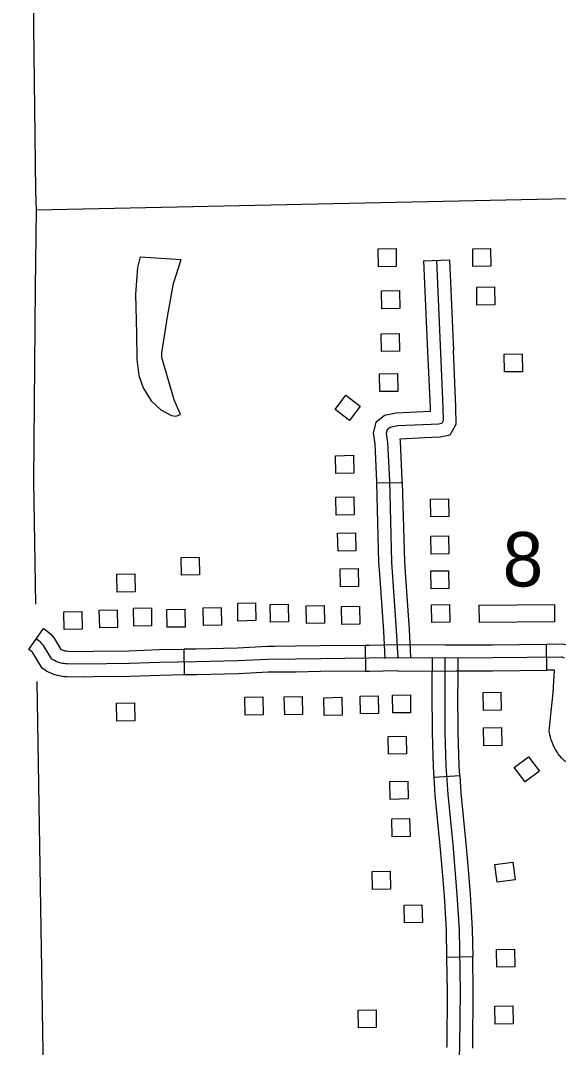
# Model space of a CAD drawing. Extents: x -19 to 366, y -4 to 359.
# Drawn here: x 157.144 to 157.737, y 175.04 to 176.172 of the extents above; entities that cross this region are included whole.
import ezdxf

# ---------------------------------------------------------------- set-up
doc = ezdxf.new("R2010")
doc.units = 0
for name, color, linetype in [('Level 2', 7, 'Continuous'), ('Level 31', 7, 'Continuous'), ('Level 35', 7, 'Continuous'), ('Level 5', 7, 'Continuous'), ('Level 56', 7, 'Continuous'), ('Level 60', 7, 'Continuous')]:
    doc.layers.add(name, color=color, linetype=linetype)

msp = doc.modelspace()

# ---------------------------------------------------------------- linework, layer by layer
at = {"layer": 'Level 2'}
for points in [[(157.1513, 177.0412), (157.1517, 176.9882), (157.1517, 176.9784), (157.1543, 176.7718), (157.1544, 176.5009), (157.1577, 176.2261), (157.1606, 175.985), (157.1612, 175.9631), (157.1603, 175.8776), (157.1583, 175.6647), (157.1605, 175.5289)], [(157.1619, 175.4434), (157.1692, 174.99), (157.1695, 174.9741), (157.1768, 173.9718)]]:
    msp.add_lwpolyline(points, dxfattribs=at)
at = {"layer": 'Level 31'}
for p, q in [((157.5885, 175.9072), (157.6169, 175.9084)), ((157.5366, 175.6624), (157.565, 175.6631)), ((157.1531, 175.4787), (157.1692, 175.5021)), ((157.3241, 175.4791), (157.3245, 175.4507)), ((157.5241, 175.4832), (157.5244, 175.4548)), ((157.7244, 175.456), (157.7241, 175.4844)), ((157.6, 175.3381), (157.6284, 175.34)), ((157.6426, 175.1399), (157.6142, 175.1393))]:
    msp.add_line(p, q, dxfattribs=at)
for points in [[(157.6027, 175.9078), (157.6098, 175.7461), (157.6101, 175.731), (157.6084, 175.7281), (157.605, 175.7274), (157.5969, 175.7269), (157.5602, 175.7253), (157.5516, 175.7235), (157.5484, 175.7209), (157.5473, 175.717), (157.5488, 175.7069), (157.5508, 175.6646), (157.5531, 175.575), (157.5584, 175.5001), (157.56, 175.4697)], [(157.6169, 175.9084), (157.6213, 175.8085)], [(157.5885, 175.9072), (157.5929, 175.8073)], [(157.5929, 175.8073), (157.5956, 175.7456), (157.5957, 175.7411), (157.5882, 175.7408)], [(157.5895, 175.7124), (157.5976, 175.7128), (157.6068, 175.7132), (157.6177, 175.7154), (157.6244, 175.7274), (157.624, 175.7465), (157.6213, 175.8085)], [(157.5882, 175.7408), (157.5584, 175.7394), (157.5453, 175.7367), (157.5359, 175.729), (157.5329, 175.7178), (157.5347, 175.7055), (157.5366, 175.6641), (157.5366, 175.6624)], [(157.565, 175.6631), (157.5649, 175.6652), (157.563, 175.7082), (157.5626, 175.7112), (157.5895, 175.7124)], [(157.5366, 175.6624), (157.5389, 175.5743), (157.5398, 175.5618)], [(157.565, 175.6631), (157.5673, 175.5757), (157.5681, 175.5638)], [(157.5398, 175.5618), (157.5442, 175.4992), (157.5458, 175.4689)], [(157.5681, 175.5638), (157.5725, 175.501), (157.5741, 175.4704)], [(157.1692, 175.5021), (157.1731, 175.4994), (157.1752, 175.4977), (157.1773, 175.4958), (157.1791, 175.4938), (157.181, 175.4914), (157.1886, 175.4788), (157.189, 175.4787), (157.1899, 175.4783), (157.1908, 175.478), (157.1918, 175.4777), (157.1928, 175.4774), (157.1939, 175.4773), (157.1949, 175.4772), (157.1961, 175.4771), (157.2136, 175.4767), (157.2241, 175.4769)], [(157.1832, 175.4657), (157.1815, 175.4665), (157.1799, 175.4674), (157.1784, 175.4683), (157.1694, 175.4832), (157.1683, 175.4845), (157.1672, 175.4858), (157.1659, 175.4869), (157.1646, 175.488), (157.1611, 175.4904)], [(157.2246, 175.4485), (157.2135, 175.4483), (157.195, 175.4487), (157.1925, 175.4488), (157.1899, 175.4491), (157.1873, 175.4496), (157.1848, 175.4501), (157.1823, 175.4508), (157.1798, 175.4517), (157.1773, 175.4527), (157.175, 175.4538), (157.1727, 175.4551), (157.168, 175.4581), (157.1577, 175.4751), (157.1575, 175.4753), (157.1571, 175.4758), (157.1567, 175.4762), (157.1561, 175.4766), (157.1531, 175.4787)], [(157.2241, 175.4769), (157.2637, 175.4775), (157.2969, 175.4787), (157.3241, 175.4791)], [(157.4241, 175.4822), (157.4163, 175.4821), (157.3833, 175.4804), (157.3375, 175.4793), (157.3241, 175.4791)], [(157.5241, 175.4832), (157.4745, 175.4829), (157.4474, 175.4824), (157.4241, 175.4822)], [(157.6242, 175.4836), (157.6124, 175.4836), (157.56, 175.4839), (157.5588, 175.4839), (157.5284, 175.4833), (157.5241, 175.4832)], [(157.7241, 175.4844), (157.6646, 175.4837), (157.6242, 175.4836)], [(157.7557, 175.3892), (157.7576, 175.4075), (157.7595, 175.4289), (157.7615, 175.458), (157.7617, 175.4586), (157.762, 175.4613), (157.7619, 175.4642), (157.7615, 175.4667), (157.7609, 175.4692), (157.7598, 175.4718), (157.7585, 175.4741), (157.757, 175.4763), (157.7552, 175.4782), (157.7532, 175.48), (157.7512, 175.4814), (157.7487, 175.4827), (157.746, 175.4837), (157.7434, 175.4843), (157.7407, 175.4846), (157.7241, 175.4844)], [(157.56, 175.4697), (157.5589, 175.4697), (157.5286, 175.4691), (157.4747, 175.4687), (157.4476, 175.4682), (157.4168, 175.4679), (157.3838, 175.4662), (157.3378, 175.4651), (157.2973, 175.4645), (157.2641, 175.4633), (157.2136, 175.4625), (157.1955, 175.4629), (157.1937, 175.463), (157.1919, 175.4632), (157.1901, 175.4635), (157.1883, 175.4639), (157.1866, 175.4644), (157.1848, 175.465), (157.1832, 175.4657)], [(157.6124, 175.4694), (157.56, 175.4697)], [(157.598, 175.439), (157.5982, 175.4694)], [(157.6273, 175.0064), (157.6285, 175.0416), (157.6291, 175.1018), (157.6279, 175.1698), (157.6256, 175.2082), (157.621, 175.2638), (157.6155, 175.3194), (157.6135, 175.35), (157.6124, 175.3876), (157.6122, 175.4324), (157.6124, 175.4694)], [(157.7439, 175.4692), (157.7429, 175.4697), (157.7419, 175.47), (157.741, 175.4702), (157.74, 175.4703), (157.6647, 175.4695), (157.6124, 175.4694)], [(157.6265, 175.4389), (157.6266, 175.4693)], [(157.5244, 175.4548), (157.5288, 175.4549), (157.559, 175.4555), (157.5599, 175.4554), (157.6123, 175.4551), (157.6243, 175.4552)], [(157.6243, 175.4552), (157.6648, 175.4553), (157.7244, 175.456)], [(157.7274, 175.3921), (157.7293, 175.4103), (157.7312, 175.4311), (157.7329, 175.4561), (157.7244, 175.456)], [(157.3245, 175.4507), (157.2976, 175.4503), (157.2645, 175.4491), (157.2246, 175.4485)], [(157.4244, 175.4538), (157.4172, 175.4537), (157.3843, 175.452), (157.3381, 175.4509), (157.3245, 175.4507)], [(157.5244, 175.4548), (157.4748, 175.4545), (157.4478, 175.454), (157.4244, 175.4538)], [(157.6, 175.3381), (157.5993, 175.3493), (157.5982, 175.3873), (157.598, 175.4324), (157.598, 175.439)], [(157.6284, 175.34), (157.6277, 175.3507), (157.6266, 175.3878), (157.6264, 175.4324), (157.6265, 175.4389)], [(157.8102, 175.3193), (157.7831, 175.3342), (157.7438, 175.3561), (157.7406, 175.3594), (157.7387, 175.3616), (157.737, 175.3638), (157.7354, 175.3662), (157.7338, 175.3687), (157.7325, 175.3712), (157.7313, 175.3737), (157.7301, 175.3765), (157.7292, 175.3793), (157.7284, 175.382), (157.7278, 175.3848), (157.7271, 175.3892), (157.7274, 175.3921)], [(157.6089, 175.2382), (157.6069, 175.2625), (157.6014, 175.3182), (157.6, 175.3381)], [(157.6284, 175.34), (157.6297, 175.3206), (157.6352, 175.2651), (157.6372, 175.2406)], [(157.6372, 175.2406), (157.6398, 175.2092), (157.6421, 175.1703), (157.6426, 175.1399)], [(157.6142, 175.1393), (157.6137, 175.1693), (157.6115, 175.2072), (157.6089, 175.2382)], [(157.6142, 175.0401), (157.6143, 175.0419), (157.6149, 175.1018), (157.6142, 175.1393)], [(157.6426, 175.0392), (157.6427, 175.0413), (157.6433, 175.1019), (157.6426, 175.1399)]]:
    msp.add_lwpolyline(points, dxfattribs=at)
at = {"layer": 'Level 35'}
for points in [[(157.276, 175.9118), (157.2729, 175.9001), (157.2708, 175.8707), (157.2719, 175.8273), (157.2722, 175.7984), (157.2746, 175.781), (157.2794, 175.7674), (157.288, 175.7528), (157.2988, 175.7429), (157.3104, 175.7367), (157.3154, 175.736), (157.3203, 175.7378), (157.3134, 175.754), (157.3, 175.8006), (157.3, 175.8059), (157.3064, 175.8478), (157.3127, 175.8825), (157.3211, 175.9088)], [(157.276, 175.9118), (157.3211, 175.9088)]]:
    msp.add_lwpolyline(points, dxfattribs=at)
at = {"layer": 'Level 5'}
msp.add_lwpolyline([(157.9205, 175.9793), (157.1612, 175.9631)], dxfattribs=at)
at = {"layer": 'Level 56'}
for points in [[(157.5387, 175.9007), (157.5383, 175.9204), (157.5581, 175.9208), (157.5584, 175.9011)], [(157.6429, 175.9009), (157.6426, 175.9206), (157.6623, 175.921), (157.6627, 175.9013)], [(157.5424, 175.8545), (157.542, 175.8742), (157.5618, 175.8745), (157.5621, 175.8548)], [(157.6473, 175.8585), (157.647, 175.8782), (157.6667, 175.8786), (157.6671, 175.8589)], [(157.5421, 175.8072), (157.5418, 175.8269), (157.5615, 175.8273), (157.5619, 175.8076)], [(157.6776, 175.7848), (157.6773, 175.8045), (157.697, 175.8049), (157.6974, 175.7851)], [(157.5402, 175.7631), (157.5398, 175.7828), (157.5596, 175.7831), (157.5599, 175.7634)], [(157.5185, 175.7471), (157.5066, 175.7314), (157.4909, 175.7434), (157.5028, 175.7591)], [(157.4917, 175.6728), (157.4914, 175.6925), (157.5111, 175.6929), (157.5115, 175.6731)], [(157.4922, 175.627), (157.4918, 175.6467), (157.5116, 175.647), (157.5119, 175.6273)], [(157.5965, 175.625), (157.5961, 175.6447), (157.6159, 175.645), (157.6162, 175.6253)], [(157.4941, 175.5873), (157.4937, 175.607), (157.5135, 175.6074), (157.5138, 175.5877)], [(157.5967, 175.5839), (157.5963, 175.6037), (157.6161, 175.604), (157.6164, 175.5843)], [(157.3216, 175.5607), (157.3212, 175.5804), (157.341, 175.5807), (157.3414, 175.561)], [(157.2507, 175.542), (157.2503, 175.5617), (157.2701, 175.5621), (157.2704, 175.5424)], [(157.4968, 175.5479), (157.4965, 175.5676), (157.5162, 175.568), (157.5166, 175.5483)], [(157.5967, 175.5456), (157.5963, 175.5654), (157.6161, 175.5657), (157.6164, 175.546)], [(157.2689, 175.5047), (157.2685, 175.5244), (157.2883, 175.5248), (157.2886, 175.505)], [(157.3057, 175.5033), (157.3053, 175.523), (157.3251, 175.5233), (157.3255, 175.5036)], [(157.3457, 175.5052), (157.3454, 175.5249), (157.3651, 175.5252), (157.3655, 175.5055)], [(157.3838, 175.5102), (157.3835, 175.5299), (157.4032, 175.5303), (157.4036, 175.5106)], [(157.4197, 175.5088), (157.4194, 175.5285), (157.4391, 175.5289), (157.4395, 175.5092)], [(157.4595, 175.5074), (157.4591, 175.5271), (157.4789, 175.5275), (157.4792, 175.5077)], [(157.4983, 175.5065), (157.498, 175.5262), (157.5177, 175.5265), (157.5181, 175.5068)], [(157.5977, 175.5084), (157.5973, 175.5281), (157.6171, 175.5285), (157.6175, 175.5088)], [(157.7327, 175.5283), (157.7329, 175.5093), (157.65, 175.5086), (157.6499, 175.5276)], [(157.1923, 175.5007), (157.1919, 175.5204), (157.2117, 175.5208), (157.2121, 175.5011)], [(157.2313, 175.5026), (157.2309, 175.5223), (157.2507, 175.5227), (157.2511, 175.503)], [(157.3919, 175.4065), (157.3915, 175.4262), (157.4113, 175.4266), (157.4117, 175.4069)], [(157.4353, 175.4068), (157.4349, 175.4265), (157.4547, 175.4269), (157.4551, 175.4072)], [(157.479, 175.406), (157.4786, 175.4257), (157.4984, 175.4261), (157.4987, 175.4064)], [(157.519, 175.4078), (157.5187, 175.4275), (157.5385, 175.4279), (157.5388, 175.4082)], [(157.5544, 175.4088), (157.5541, 175.4285), (157.5739, 175.4288), (157.5742, 175.4091)], [(157.6544, 175.4116), (157.654, 175.4313), (157.6738, 175.4317), (157.6741, 175.412)], [(157.2502, 175.3999), (157.2499, 175.4196), (157.2696, 175.4199), (157.27, 175.4002)], [(157.655, 175.3727), (157.6547, 175.3924), (157.6744, 175.3928), (157.6748, 175.3731)], [(157.5499, 175.3633), (157.5495, 175.383), (157.5693, 175.3834), (157.5697, 175.3637)], [(157.7161, 175.3446), (157.7003, 175.3328), (157.6885, 175.3486), (157.7043, 175.3604)], [(157.5517, 175.3136), (157.5513, 175.3333), (157.5711, 175.3337), (157.5714, 175.314)], [(157.5537, 175.2724), (157.5534, 175.2921), (157.5731, 175.2925), (157.5735, 175.2728)], [(157.6867, 175.2443), (157.6893, 175.2248), (157.6697, 175.2222), (157.6671, 175.2417)], [(157.5322, 175.2143), (157.5319, 175.234), (157.5517, 175.2343), (157.552, 175.2146)], [(157.5673, 175.1773), (157.5669, 175.197), (157.5867, 175.1974), (157.5871, 175.1777)], [(157.6692, 175.1285), (157.6688, 175.1482), (157.6886, 175.1486), (157.6889, 175.1289)], [(157.5166, 175.0616), (157.5162, 175.0813), (157.536, 175.0817), (157.5363, 175.062)], [(157.6674, 175.0658), (157.667, 175.0855), (157.6868, 175.0859), (157.6872, 175.0661)]]:
    msp.add_lwpolyline(points, close=True, dxfattribs=at)
at = {"layer": 'Level 60'}
for points in [[(161.4532, 2.0533), (161.2336, 10.6702), (161.0133, 19.2873), (160.7922, 27.9044), (160.5704, 36.5217), (160.3478, 45.1392), (160.1245, 53.7568), (159.9003, 62.3745), (159.6754, 70.9923), (159.4498, 79.6103), (159.2234, 88.2284), (158.9962, 96.8466), (158.7683, 105.465), (158.5396, 114.0835), (158.3102, 122.7022), (158.08, 131.321), (157.849, 139.9399), (157.6173, 148.559), (157.3849, 157.1782), (157.1517, 165.7975), (156.9177, 174.417), (156.683, 183.0366), (156.511, 189.3363)], [(0, 172.2839), (7.1335, 172.2883), (14.267, 172.3015), (21.4005, 172.3236), (28.5339, 172.3544), (35.6673, 172.3941), (42.8006, 172.4426), (49.9339, 172.4999), (57.0671, 172.566), (64.2002, 172.6409), (71.3332, 172.7246), (78.4661, 172.8172), (85.5989, 172.9186), (92.7315, 173.0287), (99.8641, 173.1477), (106.9964, 173.2755), (114.1286, 173.4122), (121.2606, 173.5576), (128.3925, 173.7119), (135.5241, 173.8749), (142.6555, 174.0468), (149.7867, 174.2275), (156.9177, 174.417), (164.0485, 174.6153), (171.179, 174.8224), (178.3092, 175.0383), (185.4392, 175.2631), (192.5688, 175.4966), (199.6982, 175.739), (206.8273, 175.9902), (213.9561, 176.2502), (221.0845, 176.5189), (228.2126, 176.7965), (235.3404, 177.083), (242.4677, 177.3782), (249.5948, 177.6822), (256.7214, 177.995), (263.8476, 178.3167), (270.9735, 178.6471), (278.0989, 178.9863), (285.2239, 179.3344), (292.3485, 179.6912), (299.4726, 180.0569), (306.5963, 180.4314), (313.7195, 180.8146), (320.8422, 181.2067), (327.9644, 181.6076), (335.0862, 182.0172), (342.2074, 182.4357)]]:
    msp.add_spline(points, degree=3, dxfattribs=at)

# ---------------------------------------------------------------- texts
at = {"layer": 'Level 56'}
msp.add_text('8', height=0.06, dxfattribs=at).set_placement((157.6757, 175.5483))

doc.saveas('drawing.dxf')
